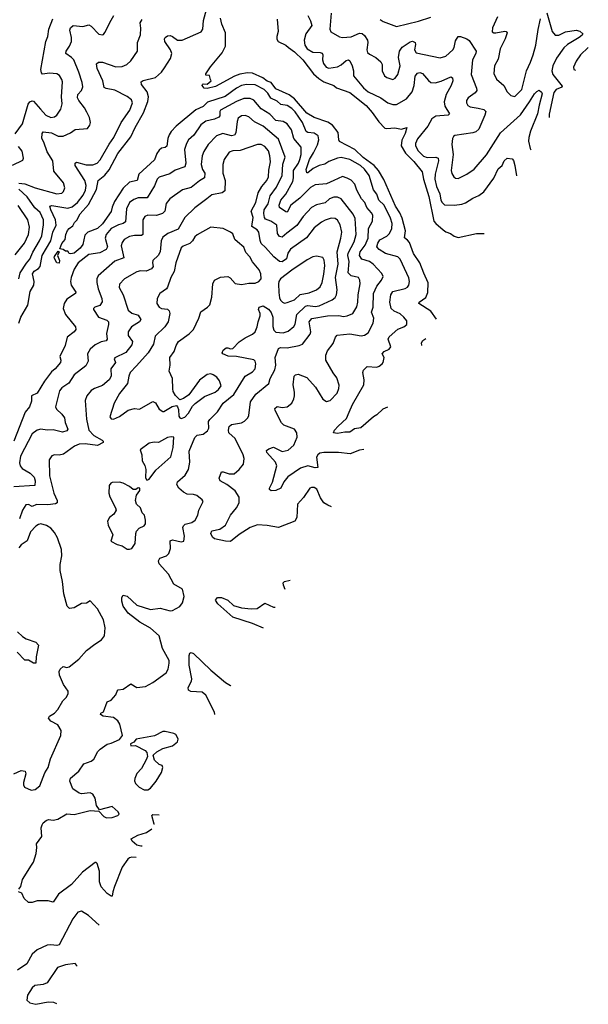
# Model space of a CAD drawing. Extents: x 1468344 to 1613994, y 525695 to 643861.
# Tile 383 of 427: x 1587443 to 1592063, y 592481 to 600481. Entities that reach past the tile are written whole.
import ezdxf

# ---------------------------------------------------------------- set-up
doc = ezdxf.new("R2010")
doc.units = 0

msp = doc.modelspace()

# ---------------------------------------------------------------- linework, layer by layer
at = {"layer": '0CON10XD'}
for points in [[(1587702.7, 599562.7), (1587755, 599533.2), (1587795, 599533.8), (1587857.1, 599562.9), (1587895, 599589.5), (1587995, 599596.7), (1588013.8, 599625), (1588018, 599645), (1588010.8, 599685), (1587989.1, 599729.1), (1587968.9, 599765), (1587923.2, 599823.2), (1587913.8, 599845), (1587915, 599872), (1587945.6, 599905), (1587955.6, 599935), (1587950.7, 599970.7), (1587922.3, 600055), (1587881.8, 600155), (1587863.5, 600175), (1587818.2, 600205), (1587821.5, 600225), (1587847.3, 600265), (1587863.5, 600305), (1587864.5, 600335.5), (1587850.4, 600395), (1587854.5, 600415), (1587876.4, 600433.6), (1587955, 600426.9), (1588005, 600438.9), (1588025, 600427.5), (1588085, 600363.8), (1588115, 600356.7), (1588125, 600360), (1588135, 600376.7), (1588186.7, 600476.7), (1588206.9, 600515)], [(1590432.5, 597332.7), (1590392.8, 597317.2), (1590345, 597270), (1590316.6, 597253.4), (1590215.3, 597164.7), (1590164.7, 597155.3), (1590125, 597128.9), (1590085, 597130.6), (1590025, 597118), (1589992.5, 597125), (1590000, 597145), (1590030.5, 597179.5), (1590098.3, 597241.7), (1590121.3, 597291.3), (1590148, 597355), (1590239.7, 597515), (1590243.3, 597555), (1590230.6, 597615), (1590235.6, 597634.4), (1590265, 597664), (1590345, 597657.1), (1590365, 597664.6), (1590389.4, 597685), (1590397.1, 597695), (1590405.8, 597735), (1590388.8, 597765), (1590404.4, 597785), (1590445.6, 597805), (1590458.3, 597821.7), (1590437.9, 597885), (1590444.5, 597905), (1590515, 597967.5), (1590565, 597985.8), (1590588, 598005), (1590588.8, 598035), (1590564, 598065), (1590535, 598090.8), (1590485, 598113.9), (1590460.4, 598135), (1590449.5, 598185), (1590458.9, 598245), (1590475, 598273.1), (1590575, 598296.7), (1590595, 598308.6), (1590605.6, 598325), (1590610.5, 598355), (1590603.9, 598383.9), (1590554.1, 598494.1), (1590535.6, 598535), (1590515.8, 598555), (1590415, 598581.8), (1590362.5, 598615), (1590346.2, 598635), (1590353.4, 598665), (1590368.7, 598691.3), (1590425, 598721.8), (1590448.7, 598745), (1590467.2, 598785), (1590470.6, 598825), (1590457.2, 598867.2), (1590403.5, 598975), (1590362, 599015), (1590344.4, 599064.4), (1590317.2, 599097.2), (1590281.6, 599215), (1590245, 599266.9), (1590213.5, 599295), (1590125, 599345.3), (1590055, 599360.7), (1590025, 599355.4), (1589955, 599328.8), (1589921.7, 599308.3), (1589875, 599297.5), (1589828.8, 599271.2), (1589785, 599236.7), (1589775.8, 599235.8), (1589769.6, 599265), (1589796.8, 599345), (1589831.6, 599398.4), (1589863.8, 599465), (1589872.8, 599505), (1589867.5, 599537.5), (1589835, 599559.6), (1589785, 599565.3), (1589772, 599572), (1589740.3, 599645), (1589682.5, 599732.5), (1589655, 599759.1), (1589615, 599783.4), (1589565, 599791.1), (1589535, 599819.7), (1589484, 599844), (1589458.9, 599885), (1589428.2, 599915), (1589355, 599952.6), (1589285.3, 599955.3), (1589245, 599945.3), (1589205, 599925.8), (1589112.5, 599857.5), (1588969.8, 599810.2), (1588935, 599774.7), (1588875, 599747.2), (1588714.5, 599615), (1588675, 599572.5), (1588658.8, 599545), (1588647.1, 599515), (1588637.5, 599452.5), (1588625, 599442.9), (1588595, 599436.5), (1588575, 599420.5), (1588557.1, 599395), (1588538.9, 599341.1), (1588412.3, 599225), (1588398.6, 599175), (1588335, 599161.5), (1588285, 599112.5), (1588214.2, 599005), (1588193.4, 598956.6), (1588187.2, 598922.8), (1588115, 598822.5), (1588075, 598784.3), (1587996.6, 598753.4), (1587970.9, 598729.1), (1587956.5, 598655), (1587935, 598623.3), (1587886, 598585), (1587857.5, 598577.5), (1587845, 598580), (1587835, 598600), (1587815, 598600), (1587795, 598612.5), (1587768.3, 598618.3), (1587785, 598662.5), (1587812.5, 598695), (1587818.9, 598735), (1587832.4, 598767.6), (1587845, 598785.6), (1587873.4, 598806.6), (1587887, 598833), (1587908.5, 598851.5), (1587935, 598902.2), (1588001.4, 598978.6), (1588067.8, 599102.2), (1588081.9, 599175), (1588135, 599218.7), (1588170, 599260), (1588241.1, 599395), (1588345, 599528.2), (1588380, 599605), (1588450, 599725), (1588484.3, 599815), (1588490.5, 599855), (1588477.5, 599895), (1588433.3, 599955), (1588430, 599975), (1588445, 599988.2), (1588547.5, 600012.5), (1588595, 600054.4), (1588620.1, 600089.9), (1588667.6, 600165), (1588678.4, 600205), (1588669.6, 600235), (1588623.3, 600305), (1588620.8, 600325), (1588626, 600335), (1588645, 600348.6), (1588665, 600351.4), (1588685, 600344.4), (1588725, 600315.5), (1588763.8, 600313.8), (1588917.3, 600382.7), (1588931.9, 600405), (1588936.1, 600475), (1588961.4, 600565)], [(1589785, 600516), (1589805, 600470.8), (1589817.1, 600435), (1589767.9, 600365), (1589753.8, 600315), (1589761.1, 600275), (1589780, 600245), (1589825, 600217.2), (1589885.3, 600215.3), (1589899.8, 600209.8), (1589906.1, 600196.1), (1589903.8, 600155), (1589911.5, 600125), (1589934.3, 600095), (1589955, 600087.1), (1590025, 600098.2), (1590055.3, 600114.8), (1590095, 600148.9), (1590115, 600154.4), (1590125, 600145.7), (1590143.8, 600105), (1590154.6, 600065), (1590155.7, 600025), (1590237.8, 599927.8), (1590275.7, 599895.7), (1590376.9, 599845), (1590435, 599806.4), (1590475, 599790.6), (1590505, 599793.1), (1590585, 599836.9), (1590630.9, 599895), (1590647.6, 599945), (1590657.3, 600022.7), (1590675, 600046.2), (1590695, 600052), (1590715, 600042.9), (1590765, 599985.7), (1590785, 599971.1), (1590818, 599968), (1590868.9, 599981.1), (1590945, 600016), (1590958.6, 600008.6), (1590961.4, 599985), (1590950, 599945), (1590908.1, 599871.9), (1590893.3, 599813.3), (1590898, 599778), (1590934, 599715), (1590924.3, 599705.7), (1590825, 599696), (1590791.5, 599675), (1590760, 599615), (1590675, 599511.9), (1590660, 599475), (1590660, 599455), (1590679.6, 599415), (1590725, 599372), (1590755, 599360.9), (1590824.6, 599364.6), (1590844.6, 599354.6), (1590847.2, 599335), (1590819.5, 599225), (1590816.8, 599185), (1590830.3, 599125), (1590855.8, 599065), (1590864.7, 599014.7), (1590875, 598994.4), (1590895, 598977.3), (1590977.1, 598972.9), (1591035, 598982.2), (1591065, 598993.3), (1591125, 599031.9), (1591175, 599051.4), (1591215, 599083.1), (1591296.4, 599193.6), (1591331.2, 599268.8), (1591363.3, 599295), (1591380, 599335), (1591405, 599356.7), (1591445, 599350), (1591455, 599336.7), (1591467.1, 599295), (1591478.5, 599212.7)], [(1589974.6, 600535), (1589964.2, 600404.2), (1589971.1, 600381.1), (1590041.1, 600341.1), (1590065, 600335.5), (1590135, 600340.4), (1590205, 600372.5), (1590225, 600368.9), (1590245, 600353.1), (1590268.5, 600315), (1590273.1, 600295), (1590263.1, 600235), (1590268, 600215), (1590285, 600200), (1590336.2, 600175), (1590377.9, 600137.9), (1590386.9, 600116.9), (1590389.2, 600065), (1590406, 600025), (1590425, 600010), (1590475, 599995.8), (1590495, 600006), (1590516, 600036), (1590533.3, 600105), (1590521.5, 600175), (1590529.6, 600225), (1590552, 600258), (1590615, 600300), (1590635, 600305.6), (1590656.4, 600296.4), (1590659.1, 600279.1), (1590651.5, 600235), (1590665, 600210.5), (1590858.9, 600171.1), (1590905, 600184.5), (1590961.8, 600235), (1590973.8, 600255), (1590985, 600310), (1591005, 600343.1), (1591025, 600343.5), (1591076.3, 600326.3), (1591095, 600311.9), (1591152.2, 600225), (1591150, 600205), (1591121.2, 600155), (1591112.7, 600035), (1591154.5, 599925), (1591156.5, 599905), (1591143.9, 599886.1), (1591085.8, 599845), (1591074.3, 599825), (1591074.3, 599805), (1591084.6, 599784.6), (1591103, 599773), (1591167.5, 599762.5), (1591215, 599751.9), (1591229.4, 599735), (1591222.7, 599705), (1591175, 599592.5), (1591148.9, 599571.1), (1591125, 599561.3), (1590979.1, 599540.9), (1590967, 599533), (1590959.2, 599515), (1590954.5, 599465.5), (1590965.9, 599385), (1590950, 599255), (1590955, 599232), (1590970.5, 599205), (1590985, 599193.5), (1591005, 599191.5), (1591075.3, 599224.7), (1591135, 599266.9), (1591235, 599382.2), (1591348.8, 599561.2), (1591511.9, 599708.1), (1591585, 599813.5), (1591625, 599878.9), (1591645, 599898), (1591665, 599907.5), (1591683, 599893), (1591687.9, 599877.9), (1591663, 599787), (1591651, 599715), (1591592.5, 599575), (1591578.7, 599525), (1591576.9, 599495), (1591590.9, 599435), (1591596.8, 599423.4)], [(1591324.4, 600505), (1591284.4, 600415), (1591282.5, 600382.5), (1591294.3, 600374.3), (1591313.1, 600373.1), (1591385, 600386.4), (1591395, 600384.2), (1591402.9, 600372.9), (1591388.9, 600325), (1591347.5, 600245), (1591330, 600160), (1591302.2, 600105), (1591296, 600045), (1591318.3, 599998.3), (1591376.4, 599946.4), (1591403.8, 599895), (1591435, 599866.2), (1591465, 599856.7), (1591524.2, 599915), (1591560, 600065), (1591594.6, 600135), (1591615.2, 600194.8), (1591636.6, 600275), (1591655, 600401.2), (1591675, 600486.7)], [(1591725.4, 600535.4), (1591770.4, 600385), (1591795, 600355.6), (1591825, 600356.2), (1591878.5, 600381.5), (1591965, 600396.6), (1591995, 600388), (1592018.2, 600365), (1592014.4, 600355), (1591990, 600335), (1591895, 600278.9), (1591865, 600252.1), (1591805, 600167.5), (1591774.1, 600105), (1591766, 600065), (1591775.4, 600035), (1591850.5, 599939.5), (1591846.8, 599933.2), (1591801.4, 599915), (1591782, 599888), (1591745.9, 599714.1), (1591744.7, 599687)], [(1587406.8, 599553.2), (1587465.6, 599635), (1587513.1, 599795), (1587525, 599812.2), (1587545, 599822.2), (1587555, 599819.4), (1587612.7, 599752.7), (1587655, 599703.9), (1587695, 599685.4), (1587725, 599692), (1587744.8, 599705.2), (1587777.5, 599755), (1587787.2, 599797.2), (1587782, 599855), (1587790.5, 599975), (1587785.3, 599995.3), (1587767, 600027), (1587745, 600041.9), (1587685, 600047.5), (1587628.9, 600038.9), (1587619.5, 600049.5), (1587615.6, 600075.6), (1587654.5, 600305), (1587671.9, 600345), (1587680.5, 600405), (1587712.3, 600487.7)], [(1587434.7, 598015), (1587451.1, 598065), (1587509.4, 598160.6), (1587527.1, 598272.9), (1587558.7, 598325), (1587559.3, 598355), (1587547.7, 598415), (1587561.4, 598438.6), (1587595, 598458.5), (1587610.3, 598475), (1587625.7, 598565), (1587695.8, 598685), (1587713.1, 598755), (1587739.2, 598810.9), (1587734.8, 598855), (1587695.8, 598935), (1587687.1, 598965), (1587705, 598970.4), (1587835, 598949.2), (1587869, 598961), (1587913.4, 598996.6), (1587957.5, 599055), (1587977.4, 599095), (1587983.6, 599135), (1587972.5, 599175), (1587892.5, 599295), (1587893.8, 599316.2), (1587905, 599322.9), (1587982.6, 599302.6), (1588038.1, 599301.9), (1588073.7, 599316.4), (1588097.7, 599342.3), (1588169.5, 599470.5), (1588207.3, 599522.7), (1588267.1, 599645), (1588338.9, 599745), (1588360, 599805), (1588350.2, 599830.2), (1588315, 599857.8), (1588215, 599908.9), (1588145, 599921.9), (1588130, 599930), (1588117.8, 599985), (1588071.1, 600085), (1588067.7, 600122.3), (1588082.5, 600135), (1588115, 600137.1), (1588225, 600097.3), (1588275, 600100.9), (1588314, 600116), (1588345, 600145.8), (1588399.4, 600225), (1588401.4, 600295), (1588425, 600356.7), (1588426.9, 600413.1), (1588420.5, 600455), (1588437.9, 600482.1)], [(1590829.3, 598047.8), (1590785, 598113.5), (1590687.1, 598175), (1590689.4, 598185), (1590743.2, 598225), (1590758.6, 598265), (1590761.8, 598341.8), (1590727.4, 598422.6), (1590693.1, 598505), (1590642.2, 598582.2), (1590610.9, 598670.9), (1590595, 598690.6), (1590568.6, 598708.6), (1590577.5, 598765), (1590549.4, 598869.4), (1590530.9, 598910.9), (1590495.6, 598965), (1590401.4, 599181.4), (1590359.6, 599255), (1590322.3, 599295), (1590235, 599360.3), (1590165, 599426.7), (1590042, 599492), (1590035.8, 599505), (1590031.1, 599565), (1589983.9, 599625), (1589947.9, 599647.9), (1589835, 599686.9), (1589775, 599722.6), (1589677.1, 599837.1), (1589631.5, 599871.5), (1589525, 599919.3), (1589485, 599970), (1589455, 599982), (1589419.3, 600009.3), (1589335, 600045.3), (1589295, 600050.3), (1589230.6, 600039.4), (1589187.7, 600022.3), (1589035, 599938.8), (1588965, 599921.1), (1588941.2, 599925), (1588926.7, 599945), (1588927.5, 599955), (1588935, 599960), (1588965, 599956.2), (1589000, 599985), (1588992.5, 599995), (1588986.4, 600026.4), (1588955, 600030), (1588955, 600040), (1588992.7, 600097.3), (1589088.7, 600211.3), (1589115.6, 600265), (1589115.7, 600375), (1589085.8, 600445), (1589074.4, 600494.4)], [(1589533.9, 600483.9), (1589542.5, 600385), (1589531.9, 600345), (1589533, 600323), (1589544.2, 600304.2), (1589605, 600274.2), (1589626.9, 600255), (1589675, 600220), (1589742.5, 600155), (1589831.6, 600041.6), (1589872.7, 600002.7), (1589915.2, 599975.2), (1589996.2, 599946.2), (1590017, 599927), (1590125, 599890.5), (1590259.5, 599785), (1590307.4, 599727.4), (1590359.8, 599649.8), (1590410.5, 599600.5), (1590425, 599595.6), (1590492.3, 599602.3), (1590545, 599591.2), (1590587.5, 599605), (1590574.5, 599555), (1590548.1, 599501.9), (1590543.3, 599455), (1590576.5, 599396.5), (1590645, 599328.2), (1590714.5, 599245), (1590724.8, 599184.8), (1590766.8, 599045), (1590808.3, 598845), (1590825, 598824), (1590885, 598774.2), (1590905, 598758), (1590944.1, 598744.1), (1590972.3, 598722.3), (1591005, 598711.2), (1591155, 598744.2), (1591215.8, 598743.6)], [(1590373.3, 600483.3), (1590395.3, 600465.3), (1590505, 600426.9), (1590682.3, 600467.7), (1590785, 600501.5)], [(1592063.2, 600255.9), (1592061.5, 600255), (1592000, 600195), (1591964.4, 600145), (1591941.9, 600095), (1591945.8, 600075.8), (1591959.3, 600070.2)], [(1590238.2, 596987.3), (1590205, 596984.4), (1590127.4, 596952.6), (1590034.7, 596964.7), (1589915, 596964.6), (1589882, 596958), (1589865, 596945.6), (1589853.9, 596925), (1589865, 596841.4), (1589845, 596840.3), (1589785, 596856.6), (1589725, 596835.9), (1589622.8, 596767.2), (1589590.4, 596725), (1589565, 596674.6), (1589525, 596654.4), (1589485, 596652), (1589474.1, 596664.1), (1589473.8, 596675), (1589497.3, 596722.7), (1589531.8, 596855), (1589520.8, 596885), (1589450, 596965), (1589448.8, 596981.2), (1589466.7, 596995), (1589505, 597007.1), (1589575, 596971.5), (1589625, 596983.3), (1589671.1, 597025), (1589698.1, 597088.1), (1589695.6, 597125), (1589675, 597154.2), (1589590, 597185), (1589569.4, 597205), (1589520, 597305), (1589517.3, 597322.7), (1589535, 597336.9), (1589575, 597330), (1589615, 597335.5), (1589654.6, 597365.4), (1589670.7, 597399.3), (1589675.3, 597425), (1589675.8, 597455.8), (1589664.6, 597515.4), (1589673.3, 597585), (1589685, 597595.4), (1589705, 597600), (1589775, 597573.8), (1589845.6, 597495), (1589905, 597397.5), (1589935, 597378.6), (1589965, 597385.8), (1590023.4, 597446.6), (1590036.7, 597485), (1590037.9, 597512.1), (1590020.9, 597570.9), (1589990.8, 597610.8), (1589930, 597715), (1589930, 597755), (1589945, 597790), (1589989.5, 597850.5), (1590008.7, 597901.3), (1590023.7, 597916.3), (1590125, 597927.7), (1590217, 597913), (1590245, 597918), (1590275, 597935.8), (1590315.4, 598015), (1590320.9, 598055), (1590301.5, 598105), (1590315.3, 598145), (1590317.9, 598255), (1590345.2, 598314.8), (1590383.5, 598365), (1590395.6, 598395), (1590385, 598420), (1590314.4, 598495), (1590285, 598515.4), (1590222.5, 598535), (1590204.6, 598565.4), (1590209.1, 598595), (1590249.8, 598650.2), (1590273.3, 598705), (1590278.2, 598785), (1590310.4, 598845), (1590312.6, 598892.6), (1590302.5, 598912.5), (1590264.6, 598955), (1590246.6, 598996.6), (1590221.1, 599025), (1590182.5, 599095), (1590165.6, 599145), (1590137.4, 599177.4), (1590105, 599194.5), (1590065, 599205.6), (1589995.5, 599174.5), (1589935, 599147.1), (1589845, 599139.1), (1589805, 599116.9), (1589718.1, 599031.9), (1589646.9, 598975), (1589615, 598918), (1589605, 598919.2), (1589554, 598954), (1589552.2, 598975), (1589566.1, 599015), (1589605.9, 599064.1), (1589661.9, 599165), (1589668.5, 599195), (1589667.5, 599255), (1589707.4, 599315), (1589720.3, 599345), (1589729.4, 599385), (1589729.6, 599445), (1589670.9, 599515), (1589651.6, 599585), (1589617.5, 599635), (1589585, 599653.8), (1589525, 599662.5), (1589475, 599712.3), (1589405.7, 599755.7), (1589346.2, 599826.2), (1589315, 599841.3), (1589265, 599841.2), (1589205, 599816.5), (1589075.7, 599745), (1589069.4, 599735), (1589069.4, 599700.6), (1589061.1, 599688.9), (1589026.8, 599673.2), (1588955, 599657.1), (1588915, 599627.1), (1588856.6, 599543.4), (1588815, 599504.3), (1588797.3, 599475), (1588782.9, 599425), (1588791.8, 599315), (1588785, 599285.8), (1588705, 599259.2), (1588662.8, 599227.2), (1588575, 599200.6), (1588561.1, 599185), (1588538.3, 599131.7), (1588477.4, 599032.6), (1588404.5, 599034.5), (1588369.7, 599020.2), (1588336.5, 598995), (1588310, 598945), (1588302.4, 598837.6), (1588284.8, 598825.2), (1588245, 598813.5), (1588186.7, 598785), (1588146.2, 598735), (1588138.7, 598705), (1588155.3, 598635), (1588145, 598613.5), (1588093.1, 598586.9), (1588005, 598572.5), (1587918.2, 598505), (1587886.2, 598453.8), (1587860.5, 598385), (1587856.8, 598355), (1587861.6, 598325), (1587898.3, 598268.3), (1587897.5, 598255), (1587825, 598208.9), (1587804.1, 598175), (1587795.4, 598135), (1587815, 598085.7), (1587895.6, 597985), (1587899.4, 597965), (1587886, 597945), (1587828.4, 597901.6), (1587812.7, 597835), (1587770, 597745), (1587777.1, 597715), (1587774.3, 597695), (1587731.9, 597645), (1587700.8, 597619.1), (1587643.2, 597545), (1587585, 597447.5), (1587539.2, 597425), (1587538, 597382), (1587523.3, 597335), (1587487.5, 597292.5), (1587395.9, 597055)], [(1589977.7, 596524.1), (1589946.7, 596535), (1589915, 596554), (1589886, 596595), (1589858, 596665), (1589835, 596680), (1589815, 596681.2), (1589800, 596675), (1589750.3, 596599.7), (1589699.2, 596545), (1589693.5, 596435), (1589679.4, 596405), (1589545, 596353.8), (1589455, 596370.6), (1589375, 596375.6), (1589315.9, 596354.1), (1589225, 596296.9), (1589155, 596241.5), (1589115, 596243.8), (1589025, 596262.9), (1589010.8, 596275), (1588996, 596305), (1589005, 596328), (1589067.9, 596342.1), (1589115, 596373.1), (1589156.5, 596455), (1589205.8, 596514.2), (1589226.5, 596555), (1589225, 596600), (1589195, 596652.9), (1589125, 596705.5), (1589071.9, 596735), (1589063.1, 596755), (1589083.2, 596806.8), (1589095, 596808.2), (1589145, 596791.2), (1589185, 596791.6), (1589227.5, 596825), (1589260.9, 596869.1), (1589265.7, 596914.3), (1589258.5, 596945), (1589193.3, 597076.7), (1589143.1, 597125), (1589139.4, 597145), (1589144.4, 597175), (1589165, 597191.5), (1589244.6, 597205.4), (1589270.5, 597219.5), (1589295.6, 597245), (1589303.5, 597265), (1589319.7, 597375), (1589360.7, 597439.3), (1589466, 597525), (1589478.6, 597565), (1589517.1, 597635), (1589525.3, 597675), (1589519.2, 597735), (1589545, 597809.6), (1589562.6, 597817.4), (1589615, 597814.8), (1589715, 597832.5), (1589740, 597845), (1589803.9, 597926.1), (1589807.9, 597945), (1589796, 598025), (1589816.4, 598053.6), (1589945, 598075.3), (1590035, 598076.2), (1590075, 598068.2), (1590104, 598075), (1590148.8, 598095), (1590181.7, 598148.3), (1590191.2, 598185), (1590193.4, 598245), (1590208.9, 598335), (1590207.8, 598365), (1590195.3, 598385.3), (1590135, 598400.7), (1590112.4, 598425), (1590120, 598515), (1590109.8, 598565), (1590111.5, 598585), (1590161.4, 598675), (1590177.5, 598735), (1590169.3, 598865), (1590151.7, 598901.7), (1590056.4, 599025), (1590025, 599038.9), (1589995, 599039.5), (1589961.5, 599025), (1589925, 598992.9), (1589855, 598975.4), (1589814.8, 598955.2), (1589747, 598883), (1589695, 598809.5), (1589612.4, 598747.6), (1589575, 598713.3), (1589555, 598718.6), (1589538.8, 598745), (1589532.5, 598812.5), (1589484.2, 598845), (1589441.1, 598861.1), (1589432.1, 598875), (1589426.2, 598905), (1589428.6, 598935), (1589460.8, 598985), (1589479.4, 599050.6), (1589530.9, 599119.1), (1589576.9, 599215), (1589582.1, 599307.9), (1589599.4, 599365), (1589545, 599509.5), (1589420.9, 599615), (1589352, 599652), (1589305, 599692.1), (1589275, 599703.1), (1589245, 599700.8), (1589218.2, 599681.8), (1589208.7, 599655), (1589197.9, 599562.1), (1589187.1, 599542.9), (1589165, 599537.7), (1589094.7, 599555.3), (1589042, 599538), (1588973.1, 599466.9), (1588939.1, 599410.9), (1588924.6, 599375), (1588917.1, 599305), (1588928.8, 599265), (1588947.1, 599235), (1588943.8, 599195), (1588905, 599172.9), (1588835, 599117.5), (1588765, 599099.6), (1588662.9, 599025), (1588631.8, 598988.2), (1588622.2, 598925), (1588604, 598906), (1588555, 598890), (1588485, 598892.7), (1588458.5, 598881.5), (1588443.6, 598855), (1588444, 598735), (1588433.2, 598726.8), (1588375, 598726.1), (1588335, 598718.2), (1588290.6, 598695), (1588275, 598671.2), (1588266.4, 598643.6), (1588288.1, 598545), (1588215, 598520), (1588081.3, 598398.7), (1588069.5, 598375), (1588070.8, 598345), (1588080.7, 598295), (1588110, 598215), (1588112.6, 598187.4), (1588095, 598160), (1588052.5, 598145), (1588043.3, 598135), (1588043.8, 598125), (1588082.6, 598062.6), (1588150.2, 598040.2), (1588164.4, 598025), (1588165.5, 598005), (1588149.3, 597930.7), (1588152.5, 597885), (1588145, 597872.5), (1588105, 597862.2), (1588055, 597839.2), (1588014.3, 597805), (1587993.3, 597765), (1587998, 597705), (1587981, 597669), (1587885.5, 597595), (1587841.3, 597528.7), (1587785, 597488.9), (1587766.5, 597465), (1587734.7, 597335), (1587743.1, 597315), (1587786.2, 597276.2), (1587806.7, 597245), (1587813, 597207), (1587834.5, 597155), (1587825, 597141.5), (1587790.2, 597129.8), (1587715, 597147.5), (1587665, 597146.9), (1587615, 597154.6), (1587585, 597145.5), (1587545, 597116.9), (1587449.3, 596935), (1587441.4, 596881.4), (1587446.2, 596856.2), (1587462.9, 596832.9), (1587526.7, 596795), (1587560, 596765), (1587568.1, 596735), (1587567.1, 596695), (1587395, 596686.5)], [(1587435, 599152.7), (1587485, 599146.6), (1587569.2, 599115), (1587745, 599065.5), (1587785, 599072.2), (1587800, 599085), (1587808.6, 599115), (1587799.4, 599155), (1587721.3, 599251.3), (1587711.2, 599335), (1587667.4, 599407.4), (1587639.6, 599485), (1587622.1, 599515), (1587624.7, 599555), (1587635, 599568.9), (1587702.7, 599562.7)], [(1587436.7, 593415), (1587451.7, 593438.3), (1587466, 593495), (1587538.6, 593611.4), (1587556.2, 593635), (1587576.7, 593705), (1587583.3, 593755), (1587580, 593785), (1587624, 593845), (1587618, 593915), (1587625, 593940), (1587634.1, 593955.9), (1587657.5, 593975), (1587678.3, 593981.7), (1587715, 593978), (1587754.1, 593985.9), (1587825, 594028.8), (1587885, 594023.8), (1588015, 594056), (1588085, 594050), (1588127, 594007), (1588147, 593997), (1588195, 593998), (1588240, 594015), (1588250, 594025), (1588242.5, 594045), (1588195, 594087.5), (1588091.7, 594061.7), (1588067.5, 594095), (1588057.1, 594155), (1588038.3, 594188.3), (1588015, 594198.9), (1587945, 594192), (1587925, 594196), (1587875, 594232.5), (1587850, 594295), (1587855, 594317.5), (1587923.8, 594375), (1587965, 594433.3), (1588022.5, 594455), (1588045, 594471.2), (1588078, 594535), (1588095.7, 594554.3), (1588152.5, 594595), (1588187.3, 594602.7), (1588255, 594632.5), (1588277.5, 594665), (1588256.3, 594756.3), (1588240, 594785), (1588205, 594810.5), (1588121.7, 594821.7), (1588100, 594835), (1588102.5, 594845), (1588123.6, 594856.4), (1588152.6, 594937.4), (1588185, 594953.1), (1588225, 594994.3), (1588233.8, 595026.2), (1588244.1, 595035.9), (1588285, 595042), (1588345, 595083.3), (1588395, 595054.2), (1588465, 595063.1), (1588523.6, 595096.4), (1588633.3, 595175), (1588650, 595205), (1588658.8, 595251.2), (1588657.1, 595275), (1588602.2, 595372.2), (1588575, 595475.6), (1588505, 595537.5), (1588418.5, 595585), (1588325, 595660), (1588284.6, 595715), (1588274.2, 595755.8), (1588274.2, 595785.8), (1588283.8, 595806.2), (1588315, 595796), (1588395, 595724.6), (1588505, 595688.9), (1588585, 595699.5), (1588665, 595678.6), (1588685, 595679.2), (1588745, 595714), (1588766.8, 595743.2), (1588778.9, 595795), (1588765, 595853.8), (1588694.6, 595894.6), (1588653.1, 595975), (1588575, 596058.8), (1588570, 596085), (1588581.2, 596105), (1588635.4, 596124.6), (1588655, 596143.8), (1588668.1, 596185), (1588665, 596246.2), (1588685, 596255.6), (1588755, 596237.5), (1588775.6, 596244.4), (1588781.9, 596285), (1588768.6, 596355), (1588772.7, 596367.3), (1588788.6, 596381.4), (1588841.2, 596395), (1588867.8, 596415), (1588891.5, 596455), (1588898.9, 596495), (1588933.3, 596565), (1588925, 596580), (1588882.5, 596615), (1588856.4, 596623.6), (1588805, 596625.8), (1588775, 596641.9), (1588735.8, 596675), (1588718.6, 596705), (1588725.8, 596725), (1588788.8, 596781.2), (1588813.6, 596825), (1588824.6, 596885), (1588820.3, 596975), (1588866.7, 597085), (1588885, 597104.4), (1588935, 597113.5), (1588969, 597141), (1588979, 597161), (1588978.3, 597215), (1588987.1, 597232.9), (1589050.6, 597295), (1589096.6, 597365), (1589183.4, 597435), (1589274.3, 597585.7), (1589335, 597618.6), (1589355.4, 597644.6), (1589360.5, 597685), (1589355.6, 597705), (1589345, 597716.7), (1589205, 597743.1), (1589136.7, 597746.7), (1589093.3, 597765), (1589088.8, 597775), (1589096, 597795), (1589121.2, 597815), (1589135, 597815.4), (1589155, 597805.5), (1589175, 597808.6), (1589225.9, 597864.1), (1589273.8, 597896.2), (1589334.3, 597925), (1589355.8, 597944.2), (1589373.8, 597985), (1589379.6, 598025), (1589397.3, 598075), (1589395.6, 598095), (1589382.5, 598125), (1589388.8, 598145), (1589420, 598155), (1589465, 598128.5), (1589485, 598102.5), (1589498.7, 598065), (1589498.7, 597988.7), (1589507.6, 597957.6), (1589525, 597941.9), (1589585, 597937.5), (1589625, 597951.2), (1589671.5, 597988.5), (1589681.8, 598008.2), (1589695.3, 598085), (1589765, 598152), (1589785, 598158.1), (1589845, 598150.8), (1589875, 598156.7), (1589980.8, 598205), (1590006.3, 598223.7), (1590017.8, 598245), (1590021.3, 598285), (1590009.2, 598385), (1590030, 598495), (1590022.5, 598595), (1590053.5, 598706.5), (1590060, 598755), (1590048.2, 598815), (1590025, 598850.8), (1590005, 598865.6), (1589975, 598868.5), (1589925, 598852.9), (1589895, 598836.5), (1589835, 598790), (1589772.8, 598707.2), (1589642.7, 598617.3), (1589622.4, 598585), (1589611.7, 598538.3), (1589575, 598512.3), (1589555, 598515.3), (1589507.5, 598555), (1589440.9, 598630.9), (1589405, 598661.9), (1589395.9, 598685.9), (1589386.6, 598755), (1589372.3, 598772.3), (1589329.6, 598799.6), (1589341.1, 598875), (1589322.9, 598925), (1589361.3, 598995), (1589379.7, 599075), (1589409.2, 599125), (1589452.4, 599175), (1589465.2, 599204.8), (1589467.3, 599257.3), (1589479.8, 599325), (1589476.8, 599375), (1589464.7, 599415), (1589435, 599451.1), (1589405, 599466.1), (1589375, 599467.9), (1589235, 599417.5), (1589175, 599416.1), (1589145, 599403.3), (1589105.7, 599344.3), (1589093.9, 599305), (1589092.9, 599235), (1589111.6, 599175), (1589109.1, 599090.9), (1589088, 599075), (1589005, 599057.7), (1588964.4, 599025), (1588865, 598953.3), (1588785.8, 598874.2), (1588730.1, 598779.9), (1588645.3, 598744.7), (1588607.1, 598715), (1588593.6, 598685), (1588583.8, 598595), (1588567.5, 598565), (1588525.7, 598524.3), (1588522, 598505), (1588526.7, 598475), (1588515, 598456), (1588471.7, 598438.3), (1588425, 598440.4), (1588395, 598432.1), (1588295.4, 598374.6), (1588255, 598331.2), (1588250.8, 598305), (1588284.4, 598245), (1588325, 598121.4), (1588355, 598096.1), (1588405, 598080), (1588428.6, 598045), (1588416.9, 598025), (1588352.5, 597985), (1588325.5, 597945), (1588325.5, 597915), (1588358.8, 597865), (1588355, 597840), (1588305, 597776.2), (1588215, 597733.8), (1588210.6, 597725), (1588222.3, 597695), (1588183.1, 597645), (1588185.8, 597585), (1588171.3, 597555), (1588115, 597507.5), (1588051.2, 597485), (1588025, 597468.9), (1587988.9, 597425), (1587974.6, 597385.4), (1587984.6, 597235), (1588005.8, 597145), (1588045, 597101.5), (1588111.9, 597065), (1588121.4, 597055), (1588120, 597045), (1588075, 597022.1), (1587975, 597035.8), (1587925, 597031.1), (1587887.1, 597015), (1587799.2, 596950.8), (1587765, 596942.7), (1587725, 596944.4), (1587705, 596937.5), (1587683.1, 596905), (1587685.9, 596775.9), (1587721.2, 596635), (1587746.9, 596575), (1587746.7, 596555), (1587733.3, 596546.7), (1587671.1, 596538.9), (1587578.3, 596541.7), (1587545, 596526.5), (1587515, 596542.2), (1587492.2, 596537.8), (1587466.1, 596495), (1587440.7, 596425)], [(1587385, 599297.8), (1587469.3, 599340.7), (1587473.3, 599355), (1587463.9, 599413.9), (1587431.9, 599451.9)], [(1587435.8, 598374.2), (1587448, 598425), (1587497, 598503), (1587525.9, 598535), (1587548.4, 598591.6), (1587604.4, 598685), (1587621.5, 598725), (1587637.7, 598815), (1587635.3, 598855), (1587609.3, 598915), (1587565, 598952.7), (1587505, 599041.6), (1587434.6, 599105)], [(1587405, 598571.1), (1587481.6, 598665), (1587514.6, 598735), (1587523.3, 598795), (1587508.7, 598855), (1587431.2, 598971.2)], [(1588205, 597233.8), (1588255, 597256), (1588325, 597307.5), (1588375, 597321.2), (1588417.5, 597315), (1588525, 597378.8), (1588546.8, 597366.8), (1588575, 597316.2), (1588605, 597296.7), (1588615, 597296.7), (1588682.1, 597337.9), (1588716.2, 597346.2), (1588725.8, 597335.8), (1588732.7, 597312.7), (1588735, 597260), (1588743.3, 597245), (1588755, 597240), (1588785, 597250), (1588815.7, 597285), (1588848.3, 597341.7), (1588867.6, 597362.4), (1588945, 597418.1), (1589031.2, 597455), (1589057.5, 597475), (1589079.2, 597505), (1589065.8, 597545.8), (1589043.8, 597575), (1589015, 597596), (1588995, 597602.5), (1588965, 597597.1), (1588905, 597552.9), (1588817.2, 597432.8), (1588775, 597402), (1588745, 597393.3), (1588707.7, 597427.7), (1588691.2, 597461.2), (1588687.7, 597482.3), (1588685.7, 597565), (1588658.6, 597625), (1588664.3, 597675), (1588661.9, 597735), (1588699.2, 597785), (1588713.1, 597835), (1588732.9, 597867.1), (1588821.3, 597928.7), (1588855.7, 597965), (1588898.5, 598055), (1588913.6, 598106.4), (1588970, 598145), (1588987.8, 598165), (1589003.7, 598226.3), (1589012.9, 598335), (1589026, 598365), (1589075, 598390), (1589135, 598394), (1589154.2, 598384.2), (1589195, 598336.7), (1589245, 598328.8), (1589305, 598340.8), (1589355, 598339.2), (1589385, 598354), (1589403.8, 598375), (1589402.5, 598415), (1589388.6, 598448.6), (1589334.6, 598514.6), (1589313.1, 598555), (1589279.6, 598589.6), (1589263.5, 598633.5), (1589213.8, 598675), (1589190.8, 598695), (1589175, 598740), (1589155, 598753.8), (1589095, 598783.8), (1588995, 598793.8), (1588886, 598734), (1588865, 598715.6), (1588847.5, 598685), (1588826.5, 598663.5), (1588770.5, 598639.5), (1588754, 598626), (1588712.5, 598505), (1588698.7, 598435), (1588672, 598385), (1588645, 598307.5), (1588635, 598293.3), (1588582.9, 598255), (1588560, 598215), (1588558.1, 598175), (1588575, 598145.8), (1588595, 598134.4), (1588645, 598128.1), (1588656.9, 598115), (1588663.3, 598095), (1588649.4, 598025), (1588622.9, 597985), (1588545, 597908.8), (1588530, 597845), (1588487, 597773), (1588392.4, 597667.6), (1588341.1, 597615), (1588328.9, 597585), (1588319.4, 597525), (1588255, 597444), (1588210, 597365), (1588176.7, 597255), (1588185, 597237.5), (1588205, 597233.8)], [(1587765, 598502.5), (1587745, 598504), (1587723.8, 598545), (1587725, 598556.2), (1587755, 598600), (1587762.5, 598595), (1587751.2, 598565), (1587766, 598525), (1587765, 598502.5)], [(1589595, 598178.5), (1589615, 598183.1), (1589675, 598205.5), (1589722.9, 598247.1), (1589795, 598261.4), (1589853.7, 598286.3), (1589885, 598310), (1589899.4, 598345), (1589914.6, 598414.6), (1589922.2, 598485), (1589917.5, 598527.5), (1589905, 598550), (1589855, 598560), (1589825, 598553.1), (1589780.1, 598529.9), (1589653.6, 598445), (1589560.8, 598375), (1589548.6, 598355), (1589545.6, 598334.4), (1589547.3, 598265), (1589555, 598220), (1589562, 598202), (1589578, 598185), (1589595, 598178.5)], [(1590711.8, 597834.4), (1590709.2, 597835), (1590708.1, 597855), (1590720, 597875), (1590742.4, 597890)], [(1588485, 596742.5), (1588495, 596747.5), (1588549.1, 596820.9), (1588669.7, 596930.3), (1588691.1, 597005), (1588695, 597087.5), (1588675, 597092), (1588645, 597085.8), (1588570, 597045), (1588535, 597047.1), (1588495, 597040), (1588422.5, 596985), (1588435.5, 596945.5), (1588437.3, 596897.3), (1588458.7, 596858.7), (1588469.2, 596825), (1588465, 596760), (1588473.3, 596743.3), (1588485, 596742.5)], [(1588335, 596177.5), (1588355, 596184), (1588380.6, 596225), (1588385.7, 596305), (1588392.5, 596325), (1588415, 596348.8), (1588455, 596368.8), (1588465.8, 596385), (1588465.8, 596415), (1588456, 596455), (1588438.8, 596475), (1588423.3, 596515), (1588393.3, 596545), (1588383.3, 596575), (1588393, 596617), (1588420, 596655), (1588420, 596675), (1588405, 596676.7), (1588387, 596663), (1588365, 596662.5), (1588335, 596688), (1588285, 596715.7), (1588255, 596722.5), (1588195, 596721.2), (1588182.5, 596715), (1588171.2, 596695), (1588167.5, 596635), (1588175, 596603.3), (1588220.8, 596515), (1588225.6, 596495), (1588207.9, 596462.1), (1588174, 596435), (1588156, 596405), (1588161.2, 596375), (1588198.8, 596295), (1588183.8, 596245), (1588235.7, 596215.7), (1588275.6, 596205.6), (1588315, 596180), (1588335, 596177.5)], [(1587396.2, 594353.8), (1587455, 594379.2), (1587486.7, 594375), (1587494.1, 594354.1), (1587475, 594282.5), (1587472.6, 594262.6), (1587482.5, 594245), (1587535, 594221.8), (1587568.8, 594225), (1587605.7, 594255), (1587648.3, 594361.7), (1587673.5, 594405), (1587692.7, 594475), (1587778.5, 594665), (1587778.9, 594705), (1587752.1, 594752.1), (1587695, 594782.5), (1587676.9, 594805), (1587685, 594821.4), (1587725, 594845.6), (1587753.5, 594875), (1587794.7, 594945.3), (1587822.5, 594975), (1587836, 595005), (1587836.2, 595025), (1587798.1, 595078.1), (1587765.7, 595155), (1587763.3, 595185), (1587771.9, 595205), (1587795, 595224.3), (1587825, 595217.8), (1587845, 595223.1), (1587924.6, 595285.4), (1587985, 595355.6), (1588054.1, 595405.9), (1588108.1, 595441.9), (1588132.2, 595475), (1588138.7, 595538.7), (1588124.4, 595605), (1588074.5, 595694.5), (1588015, 595758.8), (1587985, 595740.6), (1587945, 595736), (1587885, 595700.8), (1587847.7, 595697.7), (1587830, 595715), (1587801.9, 595815), (1587791.4, 595915), (1587772.9, 596005), (1587773.1, 596055), (1587784.3, 596125.7), (1587783.1, 596175), (1587751.4, 596271.4), (1587725.6, 596315), (1587695, 596348.6), (1587661.1, 596371.1), (1587615, 596383.5), (1587595, 596380.5), (1587573.1, 596365), (1587530.8, 596319.2), (1587503.5, 596246.5), (1587455, 596214.4), (1587435, 596189.2)], [(1589598.7, 595850.5), (1589585.6, 595885), (1589583.5, 595906.5), (1589595, 595916.9), (1589641.9, 595927.3)], [(1589422.7, 595537.7), (1589335.5, 595575.5), (1589173.8, 595625), (1589052, 595735), (1589033.3, 595765), (1589050, 595785), (1589083.6, 595786.4), (1589135, 595764.2), (1589179.8, 595719.8), (1589245, 595701.8), (1589325, 595694.7), (1589372, 595698), (1589435, 595739.1), (1589505, 595708.5), (1589518.3, 595707.5)], [(1587425, 595506.7), (1587465, 595468.5), (1587495, 595450.5), (1587574.2, 595424.2), (1587595, 595397.5), (1587577.1, 595305), (1587575, 595252.5), (1587555, 595253.3), (1587515, 595276.7), (1587485, 595277.5), (1587422.6, 595342.6)], [(1589027.5, 594835.2), (1589026.2, 594855), (1588955, 594993.6), (1588925, 595016.4), (1588833, 595023), (1588814.3, 595034.3), (1588812.5, 595055), (1588838.8, 595105), (1588842.8, 595125), (1588821.3, 595235), (1588820.6, 595315), (1588826.1, 595333.9), (1588835, 595340), (1588855, 595332), (1588995, 595195.5), (1589115, 595096.5), (1589155, 595070.6), (1589159.2, 595069.3)], [(1588485, 594222.5), (1588505, 594236), (1588551.1, 594295), (1588595.7, 594365), (1588606, 594405), (1588601.2, 594421.2), (1588575, 594428.8), (1588538.8, 594465), (1588526.7, 594505), (1588557, 594533), (1588605, 594560), (1588685, 594580), (1588725, 594612.5), (1588730, 594635), (1588723.3, 594655), (1588711.7, 594671.7), (1588695, 594681.2), (1588625, 594698), (1588605, 594697.1), (1588538.3, 594661.7), (1588390, 594635), (1588370, 594610), (1588343, 594597), (1588345, 594580), (1588385, 594582.5), (1588463.6, 594543.6), (1588476.4, 594526.4), (1588482.5, 594495), (1588471.7, 594468.3), (1588432.3, 594397.7), (1588395, 594356.2), (1588377.5, 594315), (1588375.8, 594295.8), (1588384, 594275), (1588415, 594245.8), (1588455, 594224.3), (1588485, 594222.5)], [(1588533.2, 593940.3), (1588534.5, 593945), (1588516.2, 594015), (1588525, 594023.8), (1588576.6, 594020.9)], [(1588439.3, 593766.6), (1588426.8, 593766.8), (1588394.6, 593774.6), (1588357, 593807), (1588347.5, 593825), (1588402, 593855), (1588472.3, 593877.7), (1588515.6, 593907.6)], [(1588389.1, 593674.6), (1588355, 593675.3), (1588335, 593670.8), (1588320.4, 593659.6), (1588276, 593595), (1588212, 593438), (1588198.5, 593395), (1588195, 593360), (1588185, 593360), (1588155, 593380), (1588105, 593433.8), (1588092.5, 593475), (1588091.5, 593561.5), (1588073.3, 593625), (1588065, 593633.3), (1588055, 593633.3), (1587954.3, 593555), (1587865, 593454.5), (1587757.5, 593375), (1587715, 593310), (1587675, 593322), (1587585, 593321.2), (1587545, 593308), (1587515, 593306.7), (1587479.3, 593339.3), (1587460, 593385), (1587432.5, 593395)], [(1588089.5, 593124.8), (1588000.9, 593200.9), (1587945, 593236.2), (1587915, 593228.8), (1587875, 593176.2), (1587762.5, 592965), (1587745, 592958.2), (1587695.6, 592964.4), (1587665, 592960), (1587585.6, 592924.4), (1587543.3, 592886.7), (1587499.7, 592810.3), (1587425, 592758.6)], [(1587907.9, 592791.7), (1587907, 592797), (1587895, 592812.5), (1587815, 592800.6), (1587751.1, 592778.9), (1587665.7, 592654.3), (1587635, 592640.4), (1587565, 592634.3), (1587544.3, 592615), (1587506, 592555), (1587501.2, 592515), (1587525, 592492), (1587575, 592480.6), (1587675, 592500.6), (1587717.6, 592497.6), (1587741.6, 592486.6)]]:
    msp.add_lwpolyline(points, dxfattribs=at)

doc.saveas('drawing.dxf')
